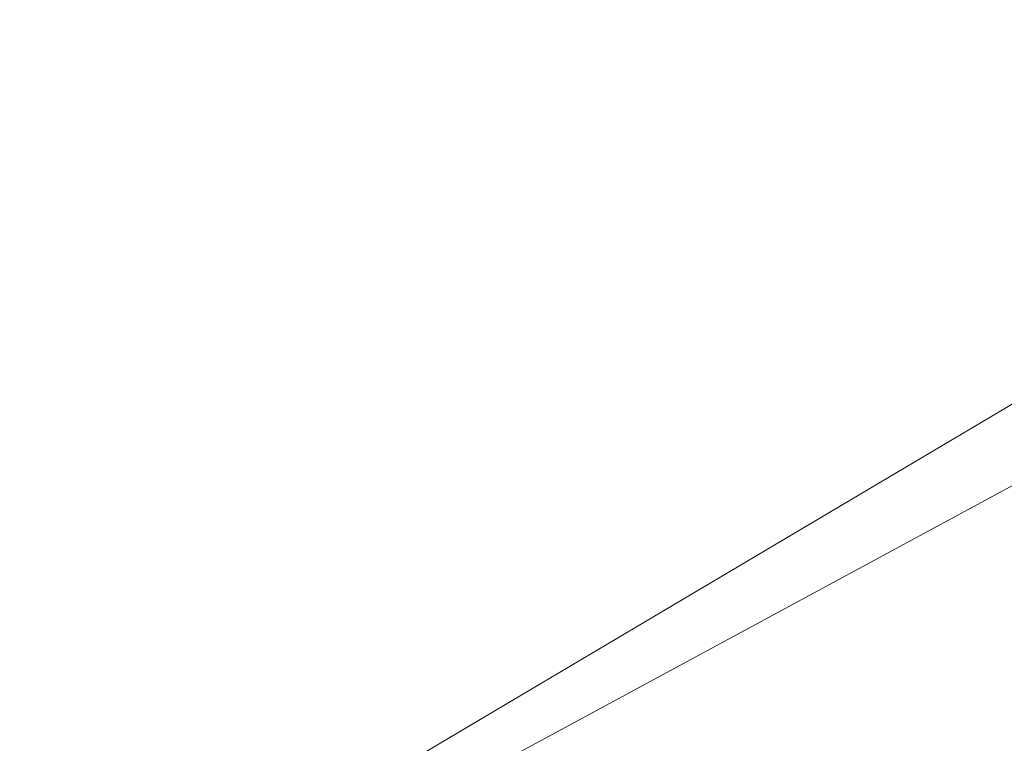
# Model space of a CAD drawing. Extents: x 1620613 to 1693141, y 557269 to 607790.
# Tile 256 of 656: x 1620811.157 to 1620812.069, y 607303.26 to 607303.93. Entities that reach past the tile are written whole.
import ezdxf

# ---------------------------------------------------------------- set-up
doc = ezdxf.new("R2010")
doc.units = 0
doc.header["$LTSCALE"] = 10
doc.header["$MEASUREMENT"] = 0
doc.linetypes.add('DGN Style 2', pattern=[7.346996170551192, 4.408197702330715, -2.938798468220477])
doc.linetypes.add('DGN Style 3', pattern=[10.28579463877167, 7.346996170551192, -2.938798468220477])
for name, color, linetype, lineweight in [('DR_X_Text', 7, 'Continuous', 0), ('DT_X_Contour_Minor', 136, 'DGN Style 3', 0), ('SV_X_Top_of_Bank', 97, 'DGN Style 2', 0)]:
    doc.layers.add(name, color=color, linetype=linetype, lineweight=lineweight)
doc.styles.get("Standard").update_dxf_attribs({"font": 'arial.ttf'})
doc.styles.add('Style-Arial', font='arial.ttf')
doc.dimstyles.get("Standard").update_dxf_attribs({"dimtxt": 0.18, "dimasz": 0.18, "dimexe": 0.18, "dimexo": 0.0625, "dimgap": 0.09, "dimtad": 0, "dimtih": 1, "dimtoh": 1, "dimdec": 4, "dimzin": 0, "dimdsep": 46, "dimtxsty": 'Standard', "dimcen": 0.09, "dimadec": 0, "dimazin": 0, "dimtfac": 1, "dimtdec": 4, "dimtofl": 0, "dimtmove": 0, "dimatfit": 3, "dimfxl": 1, "dimtolj": 1, "dimtzin": 0, "dimarcsym": 0})

# ---------------------------------------------------------------- blocks, each defined once
blk = doc.blocks.new('*U1004')
at = {"layer": 'DT_X_Contour_Minor', "transparency": 33554559, "elevation": -0.1999585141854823, "flags": 128}
blk.add_lwpolyline([(-12.97496903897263, 53.37573901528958), (-18.23852390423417, 49.62931276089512), (-19.27099995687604, 48.89497000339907), (-20.11261888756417, 48.29755298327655), (-20.76338069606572, 47.83706170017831), (-21.22328538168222, 47.51349615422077), (-22.19522171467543, 46.83322234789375), (-22.74166912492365, 46.39068553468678), (-23.65205910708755, 45.57328044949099), (-24.92639166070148, 44.38100709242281), (-26.56466678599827, 42.81386546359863), (-31.41865721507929, 38.13499675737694), (-33.06481164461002, 36.56212443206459), (-34.36278211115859, 35.35265898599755), (-35.31256861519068, 34.50660041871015), (-35.91417115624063, 34.02394873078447), (-37.05419931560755, 33.22142006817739), (-37.44686802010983, 32.9528959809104), (-37.76985301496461, 32.7492202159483), (-38.02315429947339, 32.6103927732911), (-38.20677187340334, 32.53641365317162), (-38.60350712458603, 32.42560042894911), (-38.78020298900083, 32.35138943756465), (-39.0127391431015, 32.21186638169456), (-39.30111558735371, 32.00703126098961), (-39.64533232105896, 31.73688407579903), (-40.63769733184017, 30.92940882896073), (-41.02660875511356, 30.65951587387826), (-41.44906926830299, 30.45544344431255), (-41.90507887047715, 30.31719153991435), (-42.39463756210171, 30.24476016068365), (-43.74485952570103, 30.13937051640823), (-44.25464801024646, 30.10434035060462), (-44.7713469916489, 30.07829208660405), (-45.2949564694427, 30.06122572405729), (-45.82547644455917, 30.05314126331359), (-48.31736081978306, 30.03637154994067), (-50.71730723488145, 29.00671070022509), (-51.34218582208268, 28.73839608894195), (-52.18827312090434, 28.37473547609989), (-53.25556913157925, 27.91572886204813), (-54.54407385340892, 27.36137624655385), (-58.27503139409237, 25.75597460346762), (-59.63144519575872, 25.16984402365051), (-60.90246844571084, 24.61550351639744), (-62.08810114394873, 24.09295308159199), (-63.18834329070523, 23.60219271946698), (-66.00846827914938, 22.33588518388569), (-67.12218662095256, 21.83661336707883), (-68.34824790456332, 21.28852856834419), (-69.68665212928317, 20.6916307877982), (-71.13739929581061, 20.04592002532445), (-75.15584899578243, 18.25894068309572), (-76.6348157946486, 17.60056028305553), (-78.05787891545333, 16.96565358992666), (-79.42503835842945, 16.35422060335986), (-80.73629412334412, 15.7662613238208), (-84.15843792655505, 14.22966818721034), (-85.416614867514, 13.66403341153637), (-86.62453783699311, 13.11957393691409), (-87.78220683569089, 12.59628976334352), (-88.88962186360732, 12.09418089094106), (-91.77572330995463, 10.78345763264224), (-92.85674899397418, 10.29300645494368), (-93.93524996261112, 9.804695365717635), (-95.01122621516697, 9.31852436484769), (-96.08467775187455, 8.83449345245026), (-98.94384889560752, 7.546597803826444), (-99.9229301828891, 7.105634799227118), (-100.7157956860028, 6.74866752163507), (-101.32244540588, 6.475695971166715), (-101.7428793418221, 6.286720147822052), (-102.6157487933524, 5.894778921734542), (-102.9645121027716, 5.736403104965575), (-103.3561499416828, 5.555231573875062), (-103.7906623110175, 5.351264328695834), (-104.2680492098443, 5.124501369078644), (-105.5982469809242, 4.489405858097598), (-106.0508482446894, 4.273533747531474), (-106.4110037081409, 4.102239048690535), (-106.6787133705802, 3.975521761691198), (-106.8539772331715, 3.893381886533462), (-107.1980864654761, 3.7337787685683), (-107.3863440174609, 3.647221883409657), (-107.6930347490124, 3.507253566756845), (-108.1181586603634, 3.313873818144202), (-108.661715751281, 3.067082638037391), (-110.7965216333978, 2.098481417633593), (-111.1732024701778, 1.927646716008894), (-111.399154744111, 1.825253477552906), (-111.4743784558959, 1.791301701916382), (-111.4740036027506, 1.792018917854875), (-111.47424429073, 1.79208132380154), (-111.4752474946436, 1.791730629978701), (-111.4770132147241, 1.790966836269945), (-111.4898997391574, 1.784883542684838), (-111.4918796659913, 1.783998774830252), (-111.4932398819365, 1.783446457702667), (-111.4939803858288, 1.783226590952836), (-111.4951287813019, 1.783083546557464), (-111.4958629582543, 1.782857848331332), (-111.4972041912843, 1.782288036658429), (-111.4991524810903, 1.781374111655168), (-111.5017078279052, 1.780116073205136), (-111.5093314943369, 1.776302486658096), (-111.5127833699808, 1.774572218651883), (-111.5174212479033, 1.772241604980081), (-111.523245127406, 1.76931064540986), (-111.5302550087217, 1.765779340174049), (-111.5657351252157, 1.747899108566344), (-111.6409026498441, 1.582705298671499), (-111.7199048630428, 1.406909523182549), (-111.9246968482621, 0.9503195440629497), (-112.2552786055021, 0.2129353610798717), (-112.7116501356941, -0.8052430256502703), (-114.0963605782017, -3.894777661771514), (-114.6758191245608, -5.047626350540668), (-115.3756619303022, -6.189021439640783), (-116.1958889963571, -7.318962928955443), (-117.13650032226, -8.43745081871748), (-119.8053095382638, -11.40481372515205), (-120.6890922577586, -12.38773940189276), (-121.3388335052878, -13.11099425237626), (-121.7545332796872, -13.57457827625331), (-121.936191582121, -13.77849147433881), (-122.1085584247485, -13.97603223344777), (-122.1659047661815, -14.04122878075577), (-122.208668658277, -14.08866285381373), (-122.2368501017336, -14.11833445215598), (-122.2504490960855, -14.13024357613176), (-122.2672698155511, -14.13831794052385), (-122.5394817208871, -14.30356690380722), (-123.3435018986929, -14.79325802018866), (-124.6793303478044, -15.60739128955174), (-126.5469670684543, -16.74596671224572), (-132.2364093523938, -20.21475737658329), (-134.105265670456, -21.35392835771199), (-135.4447529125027, -22.1698483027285), (-136.2548710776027, -22.6625172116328), (-136.535620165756, -22.83193508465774), (-136.5784589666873, -22.85271469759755), (-136.9735989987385, -23.04533367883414), (-138.1268899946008, -23.60760591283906), (-140.0383319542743, -24.53953139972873), (-142.7079248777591, -25.84111013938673), (-150.8377072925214, -29.80485778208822), (-153.553987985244, -31.12529474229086), (-155.6054932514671, -32.11379489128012), (-156.9922230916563, -32.77035822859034), (-157.7141775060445, -33.09498475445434), (-158.7530220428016, -33.51807307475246), (-159.1169006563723, -33.66791115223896), (-159.429403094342, -33.80010914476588), (-159.6905293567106, -33.914667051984), (-159.900279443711, -34.01158487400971), (-160.3911114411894, -34.24651228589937), (-160.6043641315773, -34.31711445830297), (-160.875998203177, -34.35272541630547), (-161.2060136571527, -34.35334516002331), (-161.5944104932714, -34.31897368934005), (-162.7079772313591, -34.18066148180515), (-163.2592593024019, -34.23995228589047), (-164.0779304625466, -34.5215588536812), (-165.1639907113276, -35.02548118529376), (-166.5174400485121, -35.75171928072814), (-170.4831570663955, -37.98477522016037), (-171.9733739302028, -38.79770512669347), (-173.4697367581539, -39.56170289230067), (-174.9722455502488, -40.27676851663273), (-176.4809003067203, -40.94290199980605), (-180.5121742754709, -42.65401510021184), (-181.9454305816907, -43.25916436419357), (-183.2217440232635, -43.79127733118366), (-184.3411146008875, -44.25035400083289), (-185.3035423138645, -44.63639437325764), (-187.6607590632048, -45.56845363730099), (-188.439663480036, -45.87757573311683), (-189.0084641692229, -46.10589757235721), (-189.3671611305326, -46.25341915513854), (-189.5157543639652, -46.32014048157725), (-189.6318646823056, -46.39033034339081), (-189.947246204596, -46.58210706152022), (-190.8063080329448, -47.10479481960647), (-192.2090501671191, -47.95839361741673), (-194.1554726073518, -49.14290345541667), (-200.070839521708, -52.74281107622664), (-202.0672929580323, -53.95756140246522), (-203.620128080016, -54.90188166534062), (-204.7293448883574, -55.57577186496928), (-205.3949433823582, -55.97923200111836), (-206.5783816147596, -56.69455228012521), (-207.1627002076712, -57.0351443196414), (-208.0280773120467, -57.52043022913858), (-209.1745129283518, -58.15041000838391), (-210.602007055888, -58.92508365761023), (-217.9194495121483, -62.87784638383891), (-219.0398206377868, -63.30538070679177), (-219.2505596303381, -63.38580907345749), (-219.4026175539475, -63.44386517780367), (-219.4959944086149, -63.4795490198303), (-219.5306901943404, -63.49286059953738), (-219.5449708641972, -63.49852846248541), (-219.9455073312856, -63.65250679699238), (-221.1364062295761, -64.11019090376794), (-223.1176675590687, -64.87158078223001), (-225.8892913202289, -65.93667643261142), (-234.3341045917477, -69.18187252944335), (-237.1589949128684, -70.26825595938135), (-239.3000559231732, -71.09350917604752), (-240.7572876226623, -71.65763217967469), (-241.5306900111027, -71.96062497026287), (-242.6813239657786, -72.4204321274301), (-243.1614611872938, -72.6108825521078), (-243.7388973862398, -72.8373784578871), (-244.4136325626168, -73.09991984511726), (-245.1856667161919, -73.39850671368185), (-247.3741564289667, -74.24279900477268), (-248.1301286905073, -74.5302451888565), (-248.7566781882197, -74.75936452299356), (-249.2538049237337, -74.9301570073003), (-249.621508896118, -75.04262264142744), (-250.4294891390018, -75.2647618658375), (-250.7628191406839, -75.3474297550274), (-251.1568239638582, -75.42882900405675), (-251.6115036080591, -75.50895961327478), (-252.1268580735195, -75.58782158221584), (-253.5820364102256, -75.79642864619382), (-253.8311110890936, -75.9429288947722), (-253.486951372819, -76.22597434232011), (-252.5495572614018, -76.64556498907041), (-251.0189287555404, -77.20170083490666), (-246.146273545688, -78.86679002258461), (-244.4649413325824, -79.35867311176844), (-243.0754360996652, -79.58550548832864), (-241.9777578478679, -79.54728715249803), (-241.1719065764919, -79.2440181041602), (-239.4120724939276, -78.08189969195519), (-238.3887614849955, -77.9497620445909), (-236.63870402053, -78.42493791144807), (-234.1619001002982, -79.50742729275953), (-230.958349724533, -81.19723018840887), (-221.4465534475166, -86.51312259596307), (-218.2689537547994, -88.2483904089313), (-215.870001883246, -89.46727454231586), (-214.2496978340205, -90.16977499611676), (-213.4080416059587, -90.35589177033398), (-212.2018220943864, -90.16369159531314), (-211.7173712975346, -90.05016763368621), (-211.1686835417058, -89.85374587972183), (-210.5557588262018, -89.5744263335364), (-209.8785971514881, -89.2122089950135), (-207.9871834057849, -88.13576570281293), (-207.2598276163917, -87.73568616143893), (-206.4963205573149, -87.3427800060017), (-205.6966622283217, -86.95704723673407), (-204.8608526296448, -86.57848785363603), (-202.5838253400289, -85.5785606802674), (-201.6978803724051, -85.19815493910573), (-200.7478159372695, -84.80688309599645), (-199.7336320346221, -84.40474515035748), (-198.6553286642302, -83.99174110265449), (-195.6943603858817, -82.8759088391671), (-194.6341527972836, -82.46128209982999), (-193.6742562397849, -82.05427607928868), (-192.8146707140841, -81.65489077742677), (-192.0553962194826, -81.26312619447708), (-190.164412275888, -80.22858159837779), (-189.4299198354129, -79.8490462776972), (-188.6446804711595, -79.48634876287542), (-187.8086941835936, -79.14048905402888), (-186.9219609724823, -78.81146715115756), (-184.489676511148, -77.95652581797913), (-183.6682467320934, -77.66674950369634), (-183.0281707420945, -77.43862656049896), (-182.5694485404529, -77.27215698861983), (-182.2920801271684, -77.16734078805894), (-181.7942360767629, -76.97003541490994), (-181.4727164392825, -76.8460657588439), (-180.8815405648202, -76.62213582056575), (-180.020708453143, -76.29824559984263), (-178.8902201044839, -75.87439509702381), (-175.5160428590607, -74.6108467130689), (-174.1374128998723, -74.0889399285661), (-172.5321559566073, -73.47088086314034), (-170.7002720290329, -72.75666951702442), (-168.6417611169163, -71.9463058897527), (-162.8502293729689, -69.65713317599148), (-160.9177755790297, -68.89397842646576), (-159.4640630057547, -68.32139371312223), (-158.4890916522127, -67.93937903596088), (-157.9928615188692, -67.74793439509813), (-157.3079027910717, -67.49150873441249), (-156.9997807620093, -67.3549183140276), (-156.5891337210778, -67.13746629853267), (-156.0759616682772, -66.83915268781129), (-155.4602646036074, -66.45997748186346), (-153.681705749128, -65.34102813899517), (-152.9905622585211, -64.92661636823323), (-152.2510509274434, -64.52259306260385), (-151.4631717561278, -64.12895822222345), (-150.6269247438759, -63.74571184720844), (-148.3324422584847, -62.73757280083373), (-147.3215041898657, -62.30315822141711), (-146.0095518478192, -61.75601876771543), (-144.396585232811, -61.09615443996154), (-142.4826043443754, -60.32356523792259), (-136.9773029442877, -58.1130275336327), (-135.0877443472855, -57.36494984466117), (-133.5480446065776, -56.7786200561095), (-132.3582037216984, -56.35403816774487), (-131.5182216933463, -56.09120417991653), (-129.7447480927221, -55.60597741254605), (-129.1324703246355, -55.42479296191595), (-128.6257422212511, -55.24515968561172), (-128.2245637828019, -55.06707758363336), (-127.9289350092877, -54.89054665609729), (-127.281324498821, -54.42186574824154), (-127.0331768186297, -54.27186610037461), (-126.774441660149, -54.17337783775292), (-126.5051190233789, -54.12640096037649), (-126.2252089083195, -54.1309354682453), (-125.4646652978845, -54.21170933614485), (-125.184771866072, -54.25412879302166), (-124.9154992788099, -54.32080676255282), (-124.6568475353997, -54.41174324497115), (-124.4088166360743, -54.52693824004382), (-123.2761210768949, -55.12111808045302), (-120.9683138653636, -54.07985642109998), (-120.5213954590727, -53.87953848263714), (-120.1697004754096, -53.72483966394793), (-119.9132289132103, -53.61575996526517), (-119.7519807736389, -53.55229938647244), (-119.448950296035, -53.44389666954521), (-119.3324112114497, -53.39908423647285), (-119.2100668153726, -53.34594897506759), (-119.0819171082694, -53.28449088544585), (-118.9479620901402, -53.21470996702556), (-118.5830082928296, -53.01753041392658), (-118.4615150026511, -52.95206241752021), (-118.3707504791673, -52.90354309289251), (-118.310714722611, -52.87197244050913), (-118.2814077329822, -52.85735045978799), (-118.2442274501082, -52.84095674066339), (-118.2223975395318, -52.83138939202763), (-118.1847930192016, -52.81498263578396), (-118.1314138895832, -52.79173647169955), (-118.0622601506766, -52.76165089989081), (-117.8568173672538, -52.67230349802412), (-117.7893088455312, -52.64283211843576), (-117.7408653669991, -52.62142853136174), (-117.7114869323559, -52.60809273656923), (-117.7011735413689, -52.60282473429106), (-117.6990912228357, -52.59953378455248), (-117.6219161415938, -52.56608089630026), (-117.3919526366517, -52.46819044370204), (-117.0092007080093, -52.30586242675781), (-116.4736603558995, -52.07909684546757), (-114.8418348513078, -51.38847187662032), (-114.2584243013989, -51.13975300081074), (-113.7320617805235, -50.91156510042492), (-113.2627472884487, -50.70390817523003), (-112.8504808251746, -50.51678222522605), (-111.827167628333, -50.04515432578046), (-111.4299765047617, -49.86301165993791), (-111.0058880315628, -49.67030458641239), (-110.554902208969, -49.46703310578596), (-110.0770190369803, -49.25319721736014), (-108.7668007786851, -48.66888230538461), (-108.1837557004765, -48.40975003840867), (-107.4172841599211, -48.07058942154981), (-106.4673861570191, -47.65140045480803), (-105.3340616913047, -47.1521831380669), (-102.0672944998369, -45.7142324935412), (-100.8118101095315, -45.16053824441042), (-99.49543233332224, -44.57791848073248), (-98.11816117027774, -43.96637320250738), (-96.6799966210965, -43.32590240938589), (-92.76369997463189, -41.5794129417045), (-91.26805140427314, -40.91111520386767), (-89.7183281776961, -40.21608909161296), (-88.11453029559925, -39.49433460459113), (-86.45665775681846, -38.74585174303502), (-81.96356477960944, -36.71425961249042), (-80.376238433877, -35.99667696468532), (-78.98407913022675, -35.36762311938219), (-77.78708686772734, -34.82709807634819), (-76.78526164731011, -34.37510183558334), (-74.37395044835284, -33.28781693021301), (-73.40075753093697, -32.84989111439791), (-72.28966217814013, -32.35157734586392), (-71.0406643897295, -31.79287562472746), (-69.65376416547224, -31.17378595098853), (-65.77149365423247, -29.44236288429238), (-64.39948722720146, -28.82964148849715), (-63.19517082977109, -28.29004460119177), (-62.15854446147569, -27.82357222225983), (-61.28960812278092, -27.43022435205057), (-59.19603125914, -26.4787960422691), (-58.48592494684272, -26.15550063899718), (-57.92578865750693, -25.89918566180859), (-57.5156223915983, -25.70985111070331), (-57.25542614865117, -25.58749698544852), (-56.76152953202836, -25.35052655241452), (-56.57630622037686, -25.26119396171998), (-56.39105874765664, -25.1709240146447), (-56.20578711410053, -25.07971671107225), (-56.02049131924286, -24.98757205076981), (-55.52633698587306, -24.74060314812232), (-55.30042485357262, -24.63030785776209), (-54.99330420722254, -24.48464866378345), (-54.60497504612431, -24.30362556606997), (-54.13543737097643, -24.08723856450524), (-52.77505888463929, -23.46305468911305), (-52.32862941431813, -23.25845270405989), (-52.00962486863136, -23.11278465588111), (-51.81804524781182, -23.02605054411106), (-51.75389055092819, -22.99825036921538), (-51.7527112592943, -23.00269515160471), (-51.74679713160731, -23.0014682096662), (-51.72993921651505, -22.99445379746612), (-51.70213751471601, -22.98165191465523), (-51.66339202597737, -22.96306256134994), (-51.54547900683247, -22.90577432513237), (-51.4807063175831, -22.87435065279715), (-51.37482301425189, -22.82304581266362), (-51.22782909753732, -22.75185980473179), (-51.03972456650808, -22.66079262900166), (-50.06597865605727, -22.18942308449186), (-49.91738080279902, -19.29318748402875), (-49.7747274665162, -18.57272255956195), (-49.41045225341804, -17.65257161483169), (-48.82455516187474, -16.53273464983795), (-48.01703619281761, -15.21321166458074), (-45.56815643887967, -11.42823567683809), (-44.5813649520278, -10.10869638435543), (-43.4576503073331, -8.988810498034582), (-42.19701250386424, -8.068578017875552), (-40.79945154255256, -7.347998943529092), (-36.8900581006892, -5.692659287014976), (-35.57871418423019, -5.137401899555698), (-34.57672751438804, -4.713134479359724), (-33.88409809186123, -4.419857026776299), (-33.50082591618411, -4.257569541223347), (-32.89124311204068, -3.999456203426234), (-32.47245559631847, -3.751525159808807), (-31.67328015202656, -3.201317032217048), (-30.49371677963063, -2.348831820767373), (-28.93376547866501, -1.194069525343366), (-24.26671143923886, 2.288332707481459), (-22.57535403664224, 3.526794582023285), (-21.00157235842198, 4.630378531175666), (-19.54536640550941, 5.599084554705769), (-18.20673617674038, 6.432912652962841), (-14.79382320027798, 8.476617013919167), (-13.65435439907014, 9.162094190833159), (-12.79563272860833, 9.68574745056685), (-12.21765818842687, 10.04757679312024), (-11.9204307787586, 10.24758221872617), (-11.50215386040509, 10.5651647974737), (-11.15945073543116, 10.78888552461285), (-10.4450490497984, 11.22186077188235), (-9.358948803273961, 11.86409053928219), (-7.901149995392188, 12.71557482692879), (-3.518088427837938, 15.26520562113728), (-1.963884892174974, 16.17127600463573), (-0.5885704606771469, 16.97726405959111), (0.6078548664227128, 17.683169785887), (1.625391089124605, 18.28899318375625), (4.100302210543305, 19.77107914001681), (5.143483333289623, 20.40318336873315), (6.416843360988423, 21.18793158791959), (7.920382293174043, 22.12532379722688), (9.654100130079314, 23.21535999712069), (14.58425290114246, 26.32564851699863), (16.28994077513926, 27.41252801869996), (17.70938981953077, 28.34045013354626), (18.84260003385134, 29.10941486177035), (19.68957141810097, 29.71942220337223), (21.56651000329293, 31.13416526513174), (22.22825845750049, 31.49463311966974), (22.80579988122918, 31.51497938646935), (23.29913427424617, 31.19520406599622), (23.70826163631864, 30.5353071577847), (25.42103958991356, 26.66217121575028)], dxfattribs=at)
blk = doc.blocks.new('TerminatorOpen_0.5')
at = {"color": 0, "linetype": 'ByBlock', "lineweight": -2}
for q in [(-1, 0.25), (-1, 0), (-1, -0.25)]:
    blk.add_line((0, 0), q, dxfattribs=at)

msp = doc.modelspace()

# ---------------------------------------------------------------- linework, layer by layer
at = {"layer": 'SV_X_Top_of_Bank', "extrusion": (0.007114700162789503, -0.05176716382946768, 0.9986338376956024), "elevation": -18855.21206843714, "flags": 128}
msp.add_lwpolyline([(1688341.399474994, 380495.2335694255), (1688359.531308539, 380495.7043637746), (1688370.463455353, 380498.0725351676), (1688395.572580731, 380506.740670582), (1688420.940108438, 380511.7574321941), (1688444.138128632, 380518.355338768), (1688467.22231404, 380528.7305743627), (1688491.262317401, 380540.2151339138), (1688508.535586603, 380545.2887184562), (1688513.5223003, 380548.4010002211), (1688516.051220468, 380548.1495454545), (1688520.39603739, 380549.3039635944), (1688525.368929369, 380551.0706712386)], dxfattribs=at)
at = {"layer": 'SV_X_Top_of_Bank', "extrusion": (0.04489057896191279, -0.1067836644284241, 0.9932683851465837), "elevation": 8952.639644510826, "flags": 128}
msp.add_lwpolyline([(1729619.200279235, -67683.47041249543), (1729610.048117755, -67689.2494116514), (1729593.286163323, -67692.1110974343), (1729566.643396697, -67690.50938442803), (1729551.852254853, -67691.88192179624), (1729536.554039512, -67691.83763185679), (1729515.835796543, -67695.68964613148), (1729501.149706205, -67697.72199223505), (1729469.279658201, -67698.3224800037)], dxfattribs=at)

# ---------------------------------------------------------------- block references
at = {"layer": 'DT_X_Contour_Minor', "transparency": 33554559}
msp.add_blockref('*U1004', (1621028.060791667, 607365.3311666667, 1050.599958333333), dxfattribs=at)

# ---------------------------------------------------------------- leaders
at = {"layer": 'DR_X_Text', "annotation_type": 0, "has_hookline": 1, "hookline_direction": 1}
msp.add_leader([(1620881.245000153, 607312.333310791, 1046.267599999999), (1620804.679557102, 607276.0227453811, 1046.267599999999), (1620803.279557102, 607276.0227453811, 1046.267599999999)], dimstyle='Standard', override={"dimscale": 10, "dimtxt": 0.14, "dimasz": 0.14, "dimgap": 0.07000000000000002, "dimtad": 0, "dimtxsty": 'Style-Arial', "dimldrblk": 'TerminatorOpen_0.5'}, dxfattribs=at)

doc.saveas('drawing.dxf')
